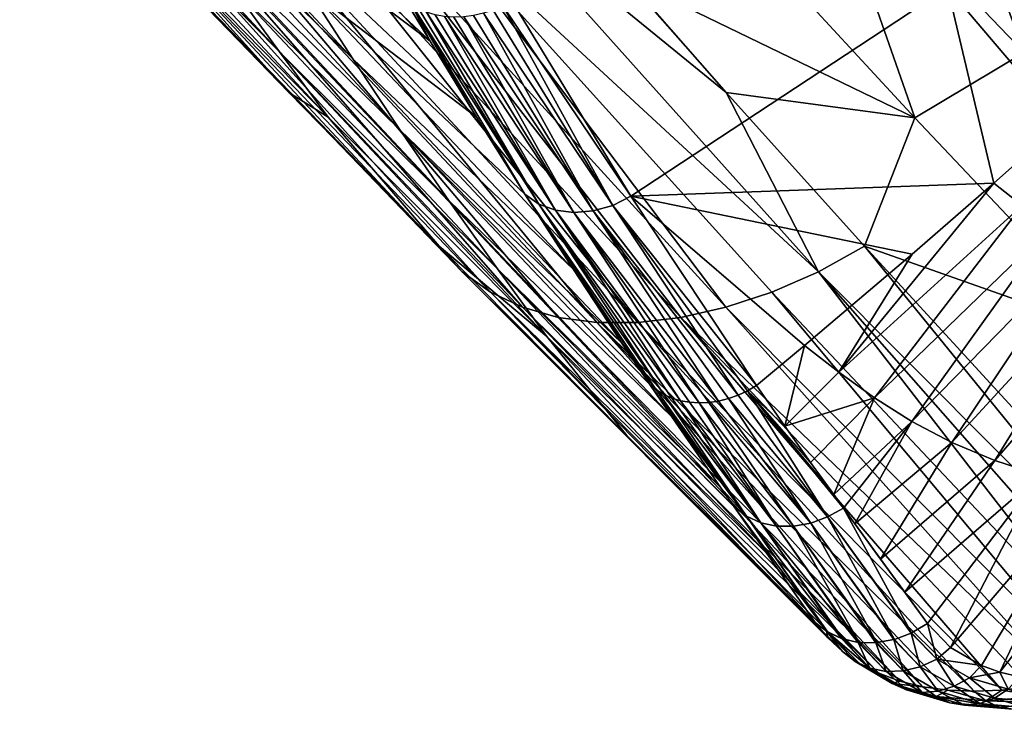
# Model space of a CAD drawing. Header units: metres. Extents: x -81 to 81, y -160 to 24.
# Tile 375 of 424: x 45 to 56, y -65 to -57. Entities that reach past the tile are written whole.
import ezdxf

# ---------------------------------------------------------------- set-up
doc = ezdxf.new("R2010")
doc.units = ezdxf.units.M
doc.layers.add('solid_501850_SW0001', color=7, linetype='CONTINUOUS')

msp = doc.modelspace()

# ---------------------------------------------------------------- linework, layer by layer
at = {"layer": 'solid_501850_SW0001'}
for points in [[(48.073547, -57.70686, 58.660778), (47.549881, -56.982059, 59.914867), (45.220898, -54.628803, 57.781784)], [(48.073547, -57.70686, 58.660778), (45.220898, -54.628803, 57.781784), (45.724651, -55.320343, 56.580418)], [(55.117123, -54.635506, 46.948738), (56.247547, -57.713993, 49.711662), (53.965534, -55.327141, 47.558411)], [(55.117123, -54.635506, 46.948738), (57.449848, -56.989082, 49.077412), (56.247547, -57.713993, 49.711662)], [(46.043148, -54.73465, 63.65379), (46.533924, -55.494339, 62.413528), (48.878185, -57.783722, 64.682938)], [(48.369488, -56.994289, 65.97023), (46.043148, -54.73465, 63.65379), (48.878185, -57.783722, 64.682938)], [(45.724651, -55.320343, 56.580418), (46.238232, -56.001858, 55.378838), (48.608788, -58.423134, 57.407921)], [(48.073547, -57.70686, 58.660778), (45.724651, -55.320343, 56.580418), (48.608788, -58.423134, 57.407921)], [(53.965534, -55.327141, 47.558411), (55.047661, -58.430241, 50.357128), (52.814762, -56.008595, 48.177708)], [(53.965534, -55.327141, 47.558411), (56.247547, -57.713993, 49.711662), (55.047661, -58.430241, 50.357128)], [(49.215469, -56.730957, 72.336685), (47.367802, -55.367619, 68.546753), (49.726086, -57.587708, 71.001129)], [(47.86227, -56.183983, 67.262863), (49.726086, -57.587708, 71.001129), (47.367802, -55.367619, 68.546753)], [(46.533924, -55.494339, 62.413528), (47.037266, -56.245159, 61.166382), (49.398994, -58.566132, 63.38842)], [(48.878185, -57.783722, 64.682938), (46.533924, -55.494339, 62.413528), (49.398994, -58.566132, 63.38842)], [(52.978313, -58.151222, 50.10548), (50.206573, -55.887486, 48.177425), (50.743591, -55.602924, 47.847836)], [(52.978313, -58.151222, 50.10548), (50.743591, -55.602924, 47.847836), (51.856815, -56.881371, 48.975365)], [(46.009403, -55.887531, 52.769196), (50.080345, -60.120869, 56.201111), (49.827339, -59.840496, 56.73148)], [(46.346714, -56.114559, 52.192909), (50.080345, -60.120869, 56.201111), (46.009403, -55.887531, 52.769196)], [(48.177235, -58.150402, 55.356277), (46.009403, -55.887531, 52.769196), (49.827339, -59.840496, 56.73148)], [(48.177235, -58.150402, 55.356277), (46.951534, -56.880939, 54.340897), (46.009403, -55.887531, 52.769196)], [(50.206573, -55.887486, 48.177425), (53.989532, -60.120823, 51.9244), (49.662838, -56.114525, 48.565018)], [(52.978313, -58.151222, 50.10548), (53.989532, -60.120823, 51.9244), (50.206573, -55.887486, 48.177425)], [(46.238232, -56.001858, 55.378838), (46.951534, -56.880939, 54.340897), (48.177235, -58.150402, 55.356277)], [(48.608788, -58.423134, 57.407921), (46.238232, -56.001858, 55.378838), (48.177235, -58.150402, 55.356277)], [(52.814762, -56.008595, 48.177708), (55.047661, -58.430241, 50.357128), (51.856815, -56.881371, 48.975365)], [(46.346714, -56.114559, 52.192909), (50.388199, -60.344509, 55.66037), (50.080345, -60.120869, 56.201111)], [(46.730961, -56.28474, 51.617111), (50.388199, -60.344509, 55.66037), (46.346714, -56.114559, 52.192909)], [(47.86227, -56.183983, 67.262863), (50.237213, -58.42392, 69.678413), (49.726086, -57.587708, 71.001129)], [(47.86227, -56.183983, 67.262863), (48.369488, -56.994289, 65.97023), (50.237213, -58.42392, 69.678413)], [(49.662838, -56.114525, 48.565018), (52.972771, -60.512112, 52.679878), (49.123795, -56.284714, 48.999317)], [(49.662838, -56.114525, 48.565018), (53.989532, -60.120823, 51.9244), (53.478554, -60.344475, 52.279469)], [(49.662838, -56.114525, 48.565018), (53.478554, -60.344475, 52.279469), (52.972771, -60.512112, 52.679878)], [(46.730961, -56.28474, 51.617111), (50.741669, -60.512138, 55.120735), (50.388199, -60.344509, 55.66037)], [(47.153248, -56.398129, 51.051567), (50.741669, -60.512138, 55.120735), (46.730961, -56.28474, 51.617111)], [(47.037266, -56.245159, 61.166382), (47.549881, -56.982059, 59.914867), (49.927998, -59.335228, 62.089451)], [(49.398994, -58.566132, 63.38842), (47.037266, -56.245159, 61.166382), (49.927998, -59.335228, 62.089451)], [(49.123795, -56.284714, 48.999317), (52.48045, -60.623791, 53.116604), (48.59837, -56.398109, 49.470585)], [(49.123795, -56.284714, 48.999317), (52.972771, -60.512112, 52.679878), (52.48045, -60.623791, 53.116604)], [(47.153248, -56.398129, 51.051567), (51.132523, -60.623806, 54.591255), (50.741669, -60.512138, 55.120735)], [(47.608402, -56.454784, 50.501877), (51.132523, -60.623806, 54.591255), (47.153248, -56.398129, 51.051567)], [(48.59837, -56.398109, 49.470585), (52.006561, -60.679592, 53.584137), (48.091679, -56.454777, 49.973164)], [(48.59837, -56.398109, 49.470585), (52.48045, -60.623791, 53.116604), (52.006561, -60.679592, 53.584137)], [(48.091679, -56.454777, 49.973164), (51.55571, -60.6796, 54.077377), (47.608402, -56.454784, 50.501877)], [(47.608402, -56.454784, 50.501877), (51.55571, -60.6796, 54.077377), (51.132523, -60.623806, 54.591255)], [(48.091679, -56.454777, 49.973164), (52.006561, -60.679592, 53.584137), (51.55571, -60.6796, 54.077377)], [(49.215469, -56.730957, 72.336685), (49.726086, -57.587708, 71.001129), (49.445114, -57.118908, 71.73465)], [(55.047661, -58.430241, 50.357128), (52.978313, -58.151222, 50.10548), (51.856815, -56.881371, 48.975365)], [(50.465302, -60.090786, 60.785988), (49.927998, -59.335228, 62.089451), (47.549881, -56.982059, 59.914867)], [(50.465302, -60.090786, 60.785988), (47.549881, -56.982059, 59.914867), (48.073547, -57.70686, 58.660778)], [(48.369488, -56.994289, 65.97023), (48.878185, -57.783722, 64.682938), (51.299747, -60.097038, 66.98008)], [(48.369488, -56.994289, 65.97023), (51.299747, -60.097038, 66.98008), (50.76712, -59.269035, 68.324051)], [(50.237213, -58.42392, 69.678413), (48.369488, -56.994289, 65.97023), (50.76712, -59.269035, 68.324051)], [(55.406666, -56.998089, 68.74308), (50.624084, -57.143158, 72.197723), (51.932381, -59.290127, 68.796013)], [(55.914394, -59.148682, 65.910072), (55.406666, -56.998089, 68.74308), (51.932381, -59.290127, 68.796013)], [(56.664635, -58.479927, 66.050598), (57.943283, -57.308281, 66.276665), (55.406666, -56.998089, 68.74308)], [(55.914394, -59.148682, 65.910072), (56.664635, -58.479927, 66.050598), (55.406666, -56.998089, 68.74308)], [(49.517464, -57.178406, 71.800148), (49.445114, -57.118908, 71.73465), (49.726086, -57.587708, 71.001129)], [(49.517464, -57.178406, 71.800148), (49.726086, -57.587708, 71.001129), (50.237213, -58.42392, 69.678413)], [(49.517464, -57.178406, 71.800148), (50.237213, -58.42392, 69.678413), (50.76712, -59.269035, 68.324051)], [(49.517464, -57.178406, 71.800148), (50.76712, -59.269035, 68.324051), (50.919487, -59.377323, 68.451195)], [(49.598625, -57.228615, 71.863045), (49.517464, -57.178406, 71.800148), (50.919487, -59.377323, 68.451195)], [(50.524605, -57.199341, 72.195908), (51.932381, -59.290127, 68.796013), (50.624084, -57.143158, 72.197723)], [(49.687534, -57.268875, 71.922531), (49.598625, -57.228615, 71.863045), (50.919487, -59.377323, 68.451195)], [(49.687534, -57.268875, 71.922531), (50.919487, -59.377323, 68.451195), (51.101906, -59.446213, 68.56575)], [(49.783031, -57.298664, 71.977821), (49.687534, -57.268875, 71.922531), (51.101906, -59.446213, 68.56575)], [(50.313602, -57.281891, 72.168541), (50.205013, -57.307438, 72.143639), (51.518372, -59.45377, 68.734436)], [(50.420601, -57.245701, 72.186043), (50.313602, -57.281891, 72.168541), (51.731125, -59.392052, 68.779953)], [(50.313602, -57.281891, 72.168541), (51.518372, -59.45377, 68.734436), (51.731125, -59.392052, 68.779953)], [(50.524605, -57.199341, 72.195908), (50.420601, -57.245701, 72.186043), (51.731125, -59.392052, 68.779953)], [(50.524605, -57.199341, 72.195908), (51.731125, -59.392052, 68.779953), (51.932381, -59.290127, 68.796013)], [(49.883873, -57.317589, 72.028206), (49.783031, -57.298664, 71.977821), (51.101906, -59.446213, 68.56575)], [(49.883873, -57.317589, 72.028206), (51.101906, -59.446213, 68.56575), (51.304996, -59.472137, 68.661797)], [(49.988735, -57.325401, 72.073006), (49.883873, -57.317589, 72.028206), (51.304996, -59.472137, 68.661797)], [(50.096249, -57.322002, 72.111656), (49.988735, -57.325401, 72.073006), (51.304996, -59.472137, 68.661797)], [(50.205013, -57.307438, 72.143639), (50.096249, -57.322002, 72.111656), (51.518372, -59.45377, 68.734436)], [(50.096249, -57.322002, 72.111656), (51.304996, -59.472137, 68.661797), (51.518372, -59.45377, 68.734436)], [(48.073547, -57.70686, 58.660778), (48.608788, -58.423134, 57.407921), (51.007935, -60.832924, 59.478268)], [(50.465302, -60.090786, 60.785988), (48.073547, -57.70686, 58.660778), (51.007935, -60.832924, 59.478268)], [(56.247547, -57.713993, 49.711662), (57.324139, -60.840256, 52.561157), (55.047661, -58.430241, 50.357128)], [(48.878185, -57.783722, 64.682938), (49.398994, -58.566132, 63.38842), (51.833462, -60.906078, 65.649414)], [(48.878185, -57.783722, 64.682938), (51.833462, -60.906078, 65.649414), (51.299747, -60.097038, 66.98008)], [(48.608788, -58.423134, 57.407921), (48.177235, -58.150402, 55.356277), (49.827339, -59.840496, 56.73148)], [(52.978313, -58.151222, 50.10548), (54.495167, -59.840527, 51.624989), (53.989532, -60.120823, 51.9244)], [(55.047661, -58.430241, 50.357128), (54.495167, -59.840527, 51.624989), (52.978313, -58.151222, 50.10548)], [(51.007935, -60.832924, 59.478268), (48.608788, -58.423134, 57.407921), (49.827339, -59.840496, 56.73148)], [(55.047661, -58.430241, 50.357128), (57.324139, -60.840256, 52.561157), (54.495167, -59.840527, 51.624989)], [(56.227505, -59.392189, 65.371422), (56.664635, -58.479927, 66.050598), (55.914394, -59.148682, 65.910072)], [(49.398994, -58.566132, 63.38842), (52.380024, -61.714069, 64.300255), (52.138306, -61.359203, 64.895653)], [(51.833462, -60.906078, 65.649414), (49.398994, -58.566132, 63.38842), (52.138306, -61.359203, 64.895653)], [(49.398994, -58.566132, 63.38842), (49.927998, -59.335228, 62.089451), (52.380024, -61.714069, 64.300255)], [(55.019886, -59.928741, 65.735313), (55.914394, -59.148682, 65.910072), (51.932381, -59.290127, 68.796013)], [(54.213722, -61.225933, 64.862961), (55.914394, -59.148682, 65.910072), (55.019886, -59.928741, 65.735313)], [(56.227505, -59.392189, 65.371422), (55.914394, -59.148682, 65.910072), (54.213722, -61.225933, 64.862961)], [(52.920116, -62.496712, 62.952354), (52.380024, -61.714069, 64.300255), (49.927998, -59.335228, 62.089451)], [(52.920116, -62.496712, 62.952354), (49.927998, -59.335228, 62.089451), (50.465302, -60.090786, 60.785988)], [(52.210438, -61.419102, 64.961067), (50.76712, -59.269035, 68.324051), (51.299747, -60.097038, 66.98008)], [(52.291538, -61.469181, 65.024239), (50.919487, -59.377323, 68.451195), (50.76712, -59.269035, 68.324051)], [(52.210438, -61.419102, 64.961067), (52.291538, -61.469181, 65.024239), (50.76712, -59.269035, 68.324051)], [(51.731125, -59.392052, 68.779953), (53.309345, -61.37093, 65.380325), (51.932381, -59.290127, 68.796013)], [(53.837955, -60.931942, 65.492859), (51.932381, -59.290127, 68.796013), (53.309345, -61.37093, 65.380325)], [(53.837955, -60.931942, 65.492859), (55.019886, -59.928741, 65.735313), (51.932381, -59.290127, 68.796013)], [(52.475376, -61.538239, 65.140709), (51.101906, -59.446213, 68.56575), (50.919487, -59.377323, 68.451195)], [(52.380234, -61.509068, 65.084381), (52.475376, -61.538239, 65.140709), (50.919487, -59.377323, 68.451195)], [(52.291538, -61.469181, 65.024239), (52.380234, -61.509068, 65.084381), (50.919487, -59.377323, 68.451195)], [(52.679935, -61.563057, 65.239044), (51.304996, -59.472137, 68.661797), (51.101906, -59.446213, 68.56575)], [(52.575714, -61.556316, 65.19249), (52.679935, -61.563057, 65.239044), (51.101906, -59.446213, 68.56575)], [(52.475376, -61.538239, 65.140709), (52.575714, -61.556316, 65.19249), (51.101906, -59.446213, 68.56575)], [(52.894566, -61.542347, 65.314125), (51.518372, -59.45377, 68.734436), (51.304996, -59.472137, 68.661797)], [(53.108082, -61.47718, 65.362038), (51.731125, -59.392052, 68.779953), (51.518372, -59.45377, 68.734436)], [(53.002167, -61.51516, 65.341667), (53.108082, -61.47718, 65.362038), (51.518372, -59.45377, 68.734436)], [(52.894566, -61.542347, 65.314125), (53.002167, -61.51516, 65.341667), (51.518372, -59.45377, 68.734436)], [(53.210922, -61.428902, 65.374969), (53.309345, -61.37093, 65.380325), (51.731125, -59.392052, 68.779953)], [(53.108082, -61.47718, 65.362038), (53.210922, -61.428902, 65.374969), (51.731125, -59.392052, 68.779953)], [(56.227505, -59.392189, 65.371422), (54.213722, -61.225933, 64.862961), (54.604721, -61.505772, 64.227554)], [(56.554443, -59.622219, 64.82785), (56.227505, -59.392189, 65.371422), (54.604721, -61.505772, 64.227554)], [(52.786686, -61.55838, 65.27977), (52.894566, -61.542347, 65.314125), (51.304996, -59.472137, 68.661797)], [(52.679935, -61.563057, 65.239044), (52.786686, -61.55838, 65.27977), (51.304996, -59.472137, 68.661797)], [(56.554443, -59.622219, 64.82785), (54.604721, -61.505772, 64.227554), (55.016838, -61.765583, 63.581993)], [(56.899509, -59.835617, 64.27578), (56.554443, -59.622219, 64.82785), (55.016838, -61.765583, 63.581993)], [(51.886806, -61.91964, 58.460915), (49.827339, -59.840496, 56.73148), (50.080345, -60.120869, 56.201111)], [(51.007935, -60.832924, 59.478268), (49.827339, -59.840496, 56.73148), (51.886806, -61.91964, 58.460915)], [(57.996368, -64.143562, 55.592243), (53.989532, -60.120823, 51.9244), (54.495167, -59.840527, 51.624989)], [(57.996368, -64.143562, 55.592243), (54.495167, -59.840527, 51.624989), (56.402229, -61.919678, 53.521183)], [(57.324139, -60.840256, 52.561157), (56.402229, -61.919678, 53.521183), (54.495167, -59.840527, 51.624989)], [(56.899509, -59.835617, 64.27578), (55.016838, -61.765583, 63.581993), (55.455833, -61.998096, 62.92617)], [(57.267799, -60.026474, 63.715302), (56.899509, -59.835617, 64.27578), (55.455833, -61.998096, 62.92617)], [(54.213722, -61.225933, 64.862961), (55.019886, -59.928741, 65.735313), (53.837955, -60.931942, 65.492859)], [(50.465302, -60.090786, 60.785988), (51.007935, -60.832924, 59.478268), (53.426479, -63.221302, 61.641045)], [(50.465302, -60.090786, 60.785988), (53.426479, -63.221302, 61.641045), (53.065769, -62.705906, 62.580566)], [(53.056206, -62.692192, 62.60511), (50.465302, -60.090786, 60.785988), (53.065769, -62.705906, 62.580566)], [(53.056206, -62.692192, 62.60511), (52.920116, -62.496712, 62.952354), (50.465302, -60.090786, 60.785988)], [(52.210438, -61.419102, 64.961067), (51.299747, -60.097038, 66.98008), (51.833462, -60.906078, 65.649414)], [(57.267799, -60.026474, 63.715302), (55.455833, -61.998096, 62.92617), (55.92514, -62.196915, 62.261787)], [(57.662399, -60.189594, 63.14801), (57.267799, -60.026474, 63.715302), (55.92514, -62.196915, 62.261787)], [(54.255039, -64.294533, 59.506878), (50.080345, -60.120869, 56.201111), (50.388199, -60.344509, 55.66037)], [(54.092892, -64.144028, 59.862186), (51.886806, -61.91964, 58.460915), (50.080345, -60.120869, 56.201111)], [(54.255039, -64.294533, 59.506878), (54.092892, -64.144028, 59.862186), (50.080345, -60.120869, 56.201111)], [(57.317043, -64.424286, 56.003098), (53.478554, -60.344475, 52.279469), (53.989532, -60.120823, 51.9244)], [(57.657139, -64.294083, 55.785435), (57.317043, -64.424286, 56.003098), (53.989532, -60.120823, 51.9244)], [(57.996368, -64.143562, 55.592243), (57.657139, -64.294083, 55.785435), (53.989532, -60.120823, 51.9244)], [(57.662399, -60.189594, 63.14801), (55.92514, -62.196915, 62.261787), (56.425777, -62.356876, 61.592133)], [(54.651711, -64.533417, 58.789555), (50.388199, -60.344509, 55.66037), (50.741669, -60.512138, 55.120735)], [(54.441502, -64.424721, 59.148506), (54.255039, -64.294533, 59.506878), (50.388199, -60.344509, 55.66037)], [(54.651711, -64.533417, 58.789555), (54.441502, -64.424721, 59.148506), (50.388199, -60.344509, 55.66037)], [(56.978943, -64.53289, 56.244114), (52.972771, -60.512112, 52.679878), (53.478554, -60.344475, 52.279469)], [(57.317043, -64.424286, 56.003098), (56.978943, -64.53289, 56.244114), (53.478554, -60.344475, 52.279469)], [(54.884228, -64.619301, 58.43338), (50.741669, -60.512138, 55.120735), (51.132523, -60.623806, 54.591255)], [(54.884228, -64.619301, 58.43338), (54.651711, -64.533417, 58.789555), (50.741669, -60.512138, 55.120735)], [(56.645477, -64.618805, 56.507126), (52.48045, -60.623791, 53.116604), (52.972771, -60.512112, 52.679878)], [(56.978943, -64.53289, 56.244114), (56.645477, -64.618805, 56.507126), (52.972771, -60.512112, 52.679878)], [(55.137444, -64.681343, 58.082932), (51.132523, -60.623806, 54.591255), (51.55571, -60.6796, 54.077377)], [(55.137444, -64.681343, 58.082932), (54.884228, -64.619301, 58.43338), (51.132523, -60.623806, 54.591255)], [(56.002811, -64.718636, 57.092121), (52.006561, -60.679592, 53.584137), (52.48045, -60.623791, 53.116604)], [(56.319206, -64.680984, 56.790485), (56.002811, -64.718636, 57.092121), (52.48045, -60.623791, 53.116604)], [(56.645477, -64.618805, 56.507126), (56.319206, -64.680984, 56.790485), (52.48045, -60.623791, 53.116604)], [(55.698849, -64.7313, 57.409714), (51.55571, -60.6796, 54.077377), (52.006561, -60.679592, 53.584137)], [(55.40966, -64.718819, 57.740829), (55.137444, -64.681343, 58.082932), (51.55571, -60.6796, 54.077377)], [(55.698849, -64.7313, 57.409714), (55.40966, -64.718819, 57.740829), (51.55571, -60.6796, 54.077377)], [(56.002811, -64.718636, 57.092121), (55.698849, -64.7313, 57.409714), (52.006561, -60.679592, 53.584137)], [(51.007935, -60.832924, 59.478268), (51.886806, -61.91964, 58.460915), (53.955231, -63.974354, 60.212196)], [(53.426479, -63.221302, 61.641045), (51.007935, -60.832924, 59.478268), (53.955231, -63.974354, 60.212196)], [(52.210438, -61.419102, 64.961067), (51.833462, -60.906078, 65.649414), (52.138306, -61.359203, 64.895653)], [(53.621647, -61.818073, 64.625381), (53.837955, -60.931942, 65.492859), (53.309345, -61.37093, 65.380325)], [(54.213722, -61.225933, 64.862961), (53.837955, -60.931942, 65.492859), (53.621647, -61.818073, 64.625381)], [(54.604721, -61.505772, 64.227554), (54.213722, -61.225933, 64.862961), (53.621647, -61.818073, 64.625381)], [(53.199539, -62.808231, 62.687992), (52.138306, -61.359203, 64.895653), (52.380024, -61.714069, 64.300255)], [(53.199539, -62.808231, 62.687992), (52.210438, -61.419102, 64.961067), (52.138306, -61.359203, 64.895653)], [(53.210922, -61.428902, 65.374969), (53.621647, -61.818073, 64.625381), (53.309345, -61.37093, 65.380325)], [(53.199539, -62.808231, 62.687992), (52.291538, -61.469181, 65.024239), (52.210438, -61.419102, 64.961067)], [(53.356636, -62.878719, 62.789257), (52.380234, -61.509068, 65.084381), (52.291538, -61.469181, 65.024239)], [(53.356636, -62.878719, 62.789257), (52.291538, -61.469181, 65.024239), (53.199539, -62.808231, 62.687992)], [(54.090885, -62.816216, 63.042366), (53.108082, -61.47718, 65.362038), (53.002167, -61.51516, 65.341667)], [(54.090885, -62.816216, 63.042366), (53.210922, -61.428902, 65.374969), (53.108082, -61.47718, 65.362038)], [(53.210922, -61.428902, 65.374969), (54.266319, -62.720612, 63.049507), (54.157581, -62.570114, 63.31908)], [(54.090885, -62.816216, 63.042366), (54.266319, -62.720612, 63.049507), (53.210922, -61.428902, 65.374969)], [(53.210922, -61.428902, 65.374969), (54.157581, -62.570114, 63.31908), (53.903511, -62.216225, 63.941818)], [(53.210922, -61.428902, 65.374969), (53.903511, -62.216225, 63.941818), (53.621647, -61.818073, 64.625381)], [(54.604721, -61.505772, 64.227554), (53.621647, -61.818073, 64.625381), (53.903511, -62.216225, 63.941818)], [(54.604721, -61.505772, 64.227554), (53.903511, -62.216225, 63.941818), (54.157581, -62.570114, 63.31908)], [(55.016838, -61.765583, 63.581993), (54.604721, -61.505772, 64.227554), (54.157581, -62.570114, 63.31908)], [(53.356636, -62.878719, 62.789257), (52.475376, -61.538239, 65.140709), (52.380234, -61.509068, 65.084381)], [(53.531479, -62.915531, 62.878571), (52.575714, -61.556316, 65.19249), (52.475376, -61.538239, 65.140709)], [(53.531479, -62.915531, 62.878571), (52.475376, -61.538239, 65.140709), (53.356636, -62.878719, 62.789257)], [(53.531479, -62.915531, 62.878571), (52.679935, -61.563057, 65.239044), (52.575714, -61.556316, 65.19249)], [(53.717094, -62.917194, 62.952366), (52.786686, -61.55838, 65.27977), (52.679935, -61.563057, 65.239044)], [(53.717094, -62.917194, 62.952366), (52.679935, -61.563057, 65.239044), (53.531479, -62.915531, 62.878571)], [(53.906078, -62.883644, 63.007698), (52.894566, -61.542347, 65.314125), (52.786686, -61.55838, 65.27977)], [(53.906078, -62.883644, 63.007698), (52.786686, -61.55838, 65.27977), (53.717094, -62.917194, 62.952366)], [(53.906078, -62.883644, 63.007698), (53.002167, -61.51516, 65.341667), (52.894566, -61.542347, 65.314125)], [(54.090885, -62.816216, 63.042366), (53.002167, -61.51516, 65.341667), (53.906078, -62.883644, 63.007698)], [(53.199539, -62.808231, 62.687992), (52.380024, -61.714069, 64.300255), (52.920116, -62.496712, 62.952354)], [(55.016838, -61.765583, 63.581993), (54.157581, -62.570114, 63.31908), (54.266319, -62.720612, 63.049507)], [(55.016838, -61.765583, 63.581993), (54.266319, -62.720612, 63.049507), (54.389095, -62.89011, 62.742432)], [(55.455833, -61.998096, 62.92617), (55.016838, -61.765583, 63.581993), (54.389095, -62.89011, 62.742432)], [(54.092892, -64.144028, 59.862186), (53.955231, -63.974354, 60.212196), (51.886806, -61.91964, 58.460915)], [(55.455833, -61.998096, 62.92617), (54.389095, -62.89011, 62.742432), (54.672955, -63.280701, 62.020073)], [(55.92514, -62.196915, 62.261787), (55.455833, -61.998096, 62.92617), (54.672955, -63.280701, 62.020073)], [(55.92514, -62.196915, 62.261787), (54.672955, -63.280701, 62.020073), (54.937218, -63.643017, 61.330578)], [(56.425777, -62.356876, 61.592133), (55.92514, -62.196915, 62.261787), (54.937218, -63.643017, 61.330578)], [(56.425777, -62.356876, 61.592133), (54.937218, -63.643017, 61.330578), (55.187363, -63.98629, 60.660446)], [(56.425777, -62.356876, 61.592133), (55.187363, -63.98629, 60.660446), (55.441883, -64.248848, 60.075035)], [(56.956348, -62.474064, 60.922073), (56.425777, -62.356876, 61.592133), (55.441883, -64.248848, 60.075035)], [(56.956348, -62.474064, 60.922073), (55.441883, -64.248848, 60.075035), (55.781754, -64.448761, 59.473106)], [(56.956348, -62.474064, 60.922073), (55.781754, -64.448761, 59.473106), (55.981083, -64.521233, 59.172367)], [(57.514393, -62.545433, 60.256897), (56.956348, -62.474064, 60.922073), (55.981083, -64.521233, 59.172367)], [(53.199539, -62.808231, 62.687992), (52.920116, -62.496712, 62.952354), (53.056206, -62.692192, 62.60511)], [(57.514393, -62.545433, 60.256897), (55.981083, -64.521233, 59.172367), (56.197865, -64.573723, 58.875599)], [(53.199539, -62.808231, 62.687992), (53.056206, -62.692192, 62.60511), (53.065769, -62.705906, 62.580566)], [(53.065769, -62.705906, 62.580566), (53.426479, -63.221302, 61.641045), (53.955231, -63.974354, 60.212196)], [(54.077766, -64.071678, 60.306114), (53.065769, -62.705906, 62.580566), (53.955231, -63.974354, 60.212196)], [(54.077766, -64.071678, 60.306114), (53.199539, -62.808231, 62.687992), (53.065769, -62.705906, 62.580566)], [(55.012268, -64.090401, 60.651028), (54.266319, -62.720612, 63.049507), (54.090885, -62.816216, 63.042366)], [(54.266319, -62.720612, 63.049507), (55.187363, -63.98629, 60.660446), (54.389095, -62.89011, 62.742432)], [(55.012268, -64.090401, 60.651028), (55.187363, -63.98629, 60.660446), (54.266319, -62.720612, 63.049507)], [(54.241837, -64.151047, 60.405716), (53.356636, -62.878719, 62.789257), (53.199539, -62.808231, 62.687992)], [(54.093616, -64.081497, 60.316841), (54.241837, -64.151047, 60.405716), (53.199539, -62.808231, 62.687992)], [(54.077766, -64.071678, 60.306114), (54.093616, -64.081497, 60.316841), (53.199539, -62.808231, 62.687992)], [(54.425217, -64.193726, 60.493408), (53.531479, -62.915531, 62.878571), (53.356636, -62.878719, 62.789257)], [(54.256805, -64.156151, 60.413704), (54.425217, -64.193726, 60.493408), (53.356636, -62.878719, 62.789257)], [(54.241837, -64.151047, 60.405716), (54.256805, -64.156151, 60.413704), (53.356636, -62.878719, 62.789257)], [(54.62962, -64.197083, 60.568466), (53.906078, -62.883644, 63.007698), (53.717094, -62.917194, 62.952366)], [(54.823738, -64.161652, 60.619934), (54.090885, -62.816216, 63.042366), (53.906078, -62.883644, 63.007698)], [(54.81776, -64.1633, 60.618633), (54.823738, -64.161652, 60.619934), (53.906078, -62.883644, 63.007698)], [(54.62962, -64.197083, 60.568466), (54.81776, -64.1633, 60.618633), (53.906078, -62.883644, 63.007698)], [(55.009991, -64.091499, 60.650772), (55.012268, -64.090401, 60.651028), (54.090885, -62.816216, 63.042366)], [(54.823738, -64.161652, 60.619934), (55.009991, -64.091499, 60.650772), (54.090885, -62.816216, 63.042366)], [(54.389095, -62.89011, 62.742432), (55.187363, -63.98629, 60.660446), (54.672955, -63.280701, 62.020073)], [(54.437984, -64.195221, 60.498756), (53.717094, -62.917194, 62.952366), (53.531479, -62.915531, 62.878571)], [(54.425217, -64.193726, 60.493408), (54.437984, -64.195221, 60.498756), (53.531479, -62.915531, 62.878571)], [(54.619991, -64.197876, 60.565418), (54.62962, -64.197083, 60.568466), (53.717094, -62.917194, 62.952366)], [(54.437984, -64.195221, 60.498756), (54.619991, -64.197876, 60.565418), (53.717094, -62.917194, 62.952366)], [(54.672955, -63.280701, 62.020073), (55.187363, -63.98629, 60.660446), (54.937218, -63.643017, 61.330578)], [(54.077766, -64.071678, 60.306114), (53.955231, -63.974354, 60.212196), (54.092892, -64.144028, 59.862186)], [(55.288857, -64.37674, 60.014759), (55.187363, -63.98629, 60.660446), (55.012268, -64.090401, 60.651028)], [(55.288857, -64.37674, 60.014759), (55.441883, -64.248848, 60.075035), (55.187363, -63.98629, 60.660446)], [(54.077766, -64.071678, 60.306114), (54.092892, -64.144028, 59.862186), (54.255039, -64.294533, 59.506878)], [(54.394691, -64.40432, 59.58128), (54.077766, -64.071678, 60.306114), (54.255039, -64.294533, 59.506878)], [(54.077766, -64.071678, 60.306114), (54.241837, -64.151047, 60.405716), (54.093616, -64.081497, 60.316841)], [(54.555389, -64.478218, 59.690159), (54.241837, -64.151047, 60.405716), (54.077766, -64.071678, 60.306114)], [(54.555389, -64.478218, 59.690159), (54.077766, -64.071678, 60.306114), (54.394691, -64.40432, 59.58128)], [(55.107803, -64.461182, 59.957951), (55.009991, -64.091499, 60.650772), (54.823738, -64.161652, 60.619934)], [(55.288857, -64.37674, 60.014759), (55.012268, -64.090401, 60.651028), (55.009991, -64.091499, 60.650772)], [(55.288857, -64.37674, 60.014759), (55.009991, -64.091499, 60.650772), (55.107803, -64.461182, 59.957951)], [(54.555389, -64.478218, 59.690159), (54.256805, -64.156151, 60.413704), (54.241837, -64.151047, 60.405716)], [(54.555389, -64.478218, 59.690159), (54.425217, -64.193726, 60.493408), (54.256805, -64.156151, 60.413704)], [(54.732983, -64.513039, 59.792072), (54.437984, -64.195221, 60.498756), (54.425217, -64.193726, 60.493408)], [(54.732983, -64.513039, 59.792072), (54.425217, -64.193726, 60.493408), (54.555389, -64.478218, 59.690159)], [(54.732983, -64.513039, 59.792072), (54.619991, -64.197876, 60.565418), (54.437984, -64.195221, 60.498756)], [(54.919807, -64.507278, 59.882637), (54.62962, -64.197083, 60.568466), (54.619991, -64.197876, 60.565418)], [(54.919807, -64.507278, 59.882637), (54.619991, -64.197876, 60.565418), (54.732983, -64.513039, 59.792072)], [(54.919807, -64.507278, 59.882637), (54.81776, -64.1633, 60.618633), (54.62962, -64.197083, 60.568466)], [(55.107803, -64.461182, 59.957951), (54.823738, -64.161652, 60.619934), (54.81776, -64.1633, 60.618633)], [(55.107803, -64.461182, 59.957951), (54.81776, -64.1633, 60.618633), (54.919807, -64.507278, 59.882637)], [(54.394691, -64.40432, 59.58128), (54.255039, -64.294533, 59.506878), (54.441502, -64.424721, 59.148506)], [(55.288857, -64.37674, 60.014759), (55.781754, -64.448761, 59.473106), (55.441883, -64.248848, 60.075035)], [(54.394691, -64.40432, 59.58128), (54.441502, -64.424721, 59.148506), (54.651711, -64.533417, 58.789555)], [(54.800842, -64.644112, 58.869328), (54.394691, -64.40432, 59.58128), (54.651711, -64.533417, 58.789555)], [(54.957165, -64.714188, 58.986771), (54.394691, -64.40432, 59.58128), (54.800842, -64.644112, 58.869328)], [(54.957165, -64.714188, 58.986771), (54.555389, -64.478218, 59.690159), (54.394691, -64.40432, 59.58128)], [(55.288857, -64.37674, 60.014759), (55.107803, -64.461182, 59.957951), (55.480442, -64.676704, 59.306046)], [(55.647846, -64.583435, 59.386147), (55.781754, -64.448761, 59.473106), (55.288857, -64.37674, 60.014759)], [(55.647846, -64.583435, 59.386147), (55.288857, -64.37674, 60.014759), (55.480442, -64.676704, 59.306046)], [(54.732983, -64.513039, 59.792072), (54.555389, -64.478218, 59.690159), (54.957165, -64.714188, 58.986771)], [(54.800842, -64.644112, 58.869328), (54.651711, -64.533417, 58.789555), (54.884228, -64.619301, 58.43338)], [(54.919807, -64.507278, 59.882637), (54.732983, -64.513039, 59.792072), (55.127483, -64.743515, 59.101959)], [(55.127483, -64.743515, 59.101959), (54.732983, -64.513039, 59.792072), (54.957165, -64.714188, 58.986771)], [(55.107803, -64.461182, 59.957951), (54.919807, -64.507278, 59.882637), (55.304459, -64.730843, 59.209938)], [(55.304459, -64.730843, 59.209938), (54.919807, -64.507278, 59.882637), (55.127483, -64.743515, 59.101959)], [(55.480442, -64.676704, 59.306046), (55.107803, -64.461182, 59.957951), (55.304459, -64.730843, 59.209938)], [(55.647846, -64.583435, 59.386147), (55.981083, -64.521233, 59.172367), (55.781754, -64.448761, 59.473106)], [(56.075069, -64.708717, 58.777336), (55.981083, -64.521233, 59.172367), (55.647846, -64.583435, 59.386147)], [(56.075069, -64.708717, 58.777336), (56.197865, -64.573723, 58.875599), (55.981083, -64.521233, 59.172367)], [(54.800842, -64.644112, 58.869328), (54.884228, -64.619301, 58.43338), (55.137444, -64.681343, 58.082932)], [(55.647846, -64.583435, 59.386147), (55.480442, -64.676704, 59.306046), (55.923344, -64.807198, 58.675255)], [(56.075069, -64.708717, 58.777336), (55.647846, -64.583435, 59.386147), (55.923344, -64.807198, 58.675255)], [(55.28281, -64.788933, 58.182281), (54.800842, -64.644112, 58.869328), (55.137444, -64.681343, 58.082932)], [(55.433887, -64.85675, 58.307644), (54.800842, -64.644112, 58.869328), (55.28281, -64.788933, 58.182281)], [(55.433887, -64.85675, 58.307644), (54.957165, -64.714188, 58.986771), (54.800842, -64.644112, 58.869328)], [(55.127483, -64.743515, 59.101959), (54.957165, -64.714188, 58.986771), (55.433887, -64.85675, 58.307644)], [(55.304459, -64.730843, 59.209938), (55.127483, -64.743515, 59.101959), (55.595684, -64.882843, 58.435234)], [(55.595684, -64.882843, 58.435234), (55.127483, -64.743515, 59.101959), (55.433887, -64.85675, 58.307644)], [(55.28281, -64.788933, 58.182281), (55.137444, -64.681343, 58.082932), (55.40966, -64.718819, 57.740829)], [(55.828762, -64.837418, 57.531864), (55.28281, -64.788933, 58.182281), (55.40966, -64.718819, 57.740829)], [(55.480442, -64.676704, 59.306046), (55.304459, -64.730843, 59.209938), (55.761219, -64.866081, 58.559559)], [(55.761219, -64.866081, 58.559559), (55.304459, -64.730843, 59.209938), (55.595684, -64.882843, 58.435234)], [(55.828762, -64.837418, 57.531864), (55.40966, -64.718819, 57.740829), (55.698849, -64.7313, 57.409714)], [(55.923344, -64.807198, 58.675255), (55.480442, -64.676704, 59.306046), (55.761219, -64.866081, 58.559559)], [(55.828762, -64.837418, 57.531864), (55.698849, -64.7313, 57.409714), (56.002811, -64.718636, 57.092121)], [(56.427631, -64.789108, 56.929626), (55.828762, -64.837418, 57.531864), (56.002811, -64.718636, 57.092121)], [(56.075069, -64.708717, 58.777336), (55.923344, -64.807198, 58.675255), (56.425468, -64.850937, 58.077209)], [(56.427631, -64.789108, 56.929626), (56.002811, -64.718636, 57.092121), (56.319206, -64.680984, 56.790485)], [(55.973846, -64.904488, 57.664494), (55.28281, -64.788933, 58.182281), (55.828762, -64.837418, 57.531864)], [(55.973846, -64.904488, 57.664494), (55.433887, -64.85675, 58.307644), (55.28281, -64.788933, 58.182281)], [(55.595684, -64.882843, 58.435234), (55.433887, -64.85675, 58.307644), (55.973846, -64.904488, 57.664494)], [(55.923344, -64.807198, 58.675255), (55.761219, -64.866081, 58.559559), (56.278778, -64.9114, 57.943176)], [(56.566013, -64.856934, 57.068871), (55.828762, -64.837418, 57.531864), (56.427631, -64.789108, 56.929626)], [(56.566013, -64.856934, 57.068871), (55.973846, -64.904488, 57.664494), (55.828762, -64.837418, 57.531864)], [(56.425468, -64.850937, 58.077209), (55.923344, -64.807198, 58.675255), (56.278778, -64.9114, 57.943176)], [(56.126041, -64.929512, 57.803596), (55.973846, -64.904488, 57.664494), (56.566013, -64.856934, 57.068871)], [(55.761219, -64.866081, 58.559559), (55.595684, -64.882843, 58.435234), (56.126041, -64.929512, 57.803596)], [(56.126041, -64.929512, 57.803596), (55.595684, -64.882843, 58.435234), (55.973846, -64.904488, 57.664494)], [(56.278778, -64.9114, 57.943176), (55.761219, -64.866081, 58.559559), (56.126041, -64.929512, 57.803596)]]:
    msp.add_3dface(points, dxfattribs=at)

doc.saveas('drawing.dxf')
